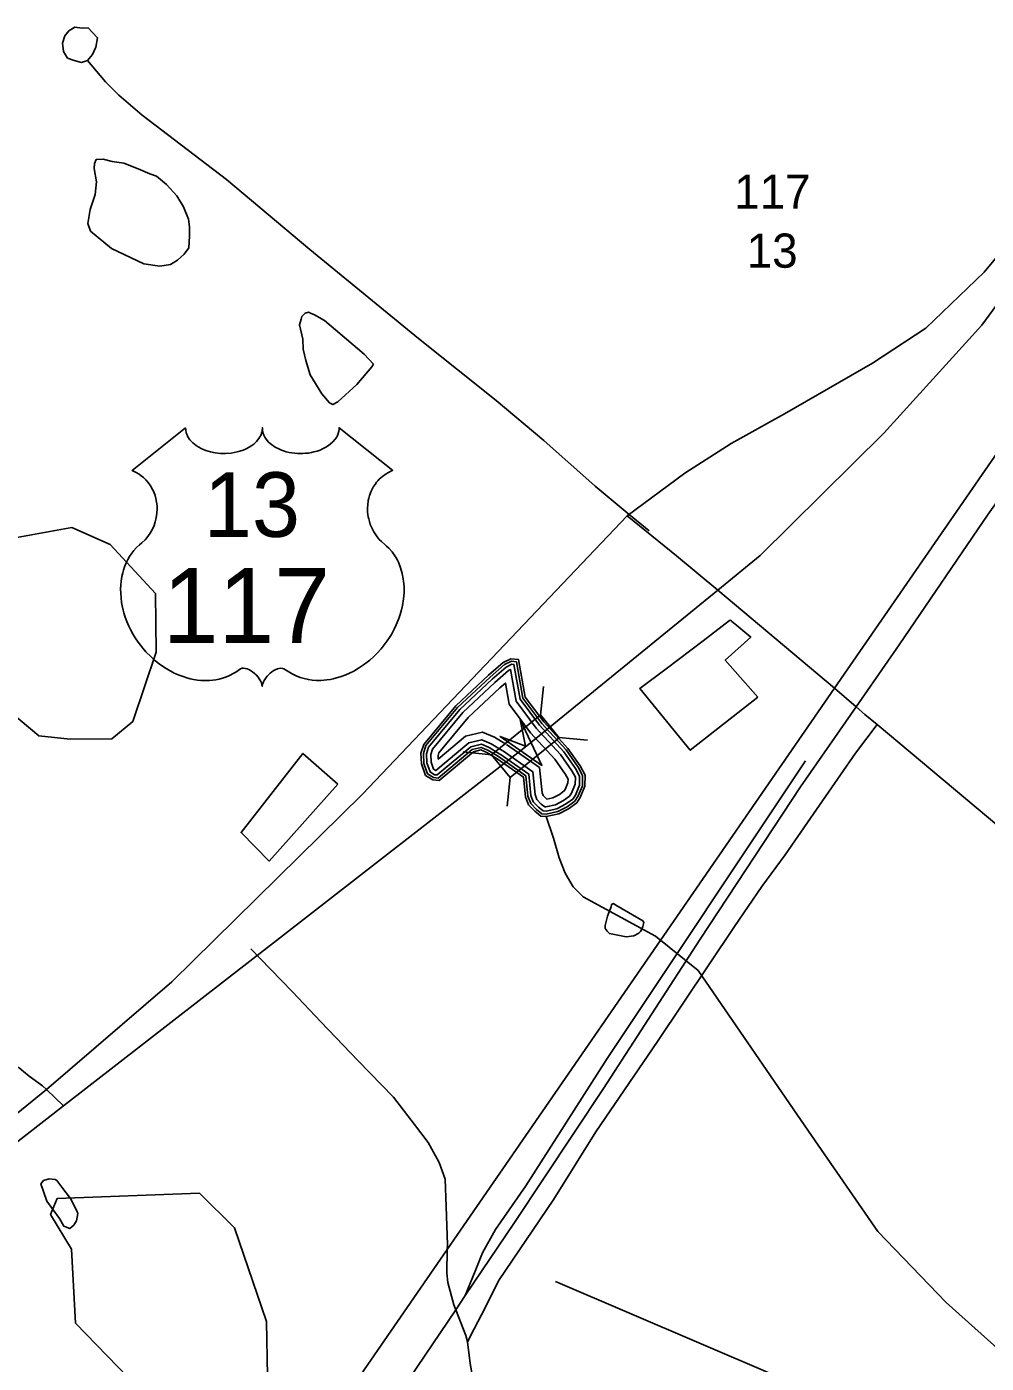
# Model space of a CAD drawing. Extents: x 2260773 to 2342389, y 552869 to 618546.
# Drawn here: x 2291724 to 2294025, y 582357 to 585563 of the extents above; entities that cross this region are included whole.
import ezdxf

# ---------------------------------------------------------------- set-up
doc = ezdxf.new("R2010")
doc.units = 0
for name, color, linetype in [('Exist Boundary Political City Limit New', 7, 'Continuous'), ('Exist Boundary Political Urban Extension UEB', 7, 'Continuous'), ('Exist Hydrographic Buffer Line', 7, 'Continuous'), ('Exist Hydrographic Creek Single Shore', 7, 'Continuous'), ('Exist Hydrographic Lake Shore', 7, 'Continuous'), ('Exist Hydrographic Misc Water Feature', 7, 'Continuous'), ('Exist Hydrographic Pond Under 1500 Sq Ft', 7, 'Continuous'), ('Exist Railroad Mainline', 7, 'Continuous'), ('Exist Railroad Siding', 7, 'Continuous'), ('Exist Road Non-System Type 51', 7, 'Continuous'), ('Exist Road Primary NC Attributed', 7, 'Continuous'), ('Exist Road Primary US Divided Attributed', 7, 'Continuous'), ('Exist Road Primary US Label', 7, 'Continuous'), ('Exist Road Primary US Shield CELL', 7, 'Continuous'), ('Exist Road Primary US Shield Number Label', 7, 'Continuous'), ('Exist Road Primary US Structure Standard Bridge CELL', 7, 'Continuous'), ('Exist Road Secondary Structure Standard Bridge Attributed CELL', 7, 'Continuous'), ('Exist Road Secondary Type 51 Attributed', 7, 'Continuous'), ('Map Preparation Boundary City Limit Buffer Line', 7, 'Continuous')]:
    doc.layers.add(name, color=color, linetype=linetype)

msp = doc.modelspace()

# ---------------------------------------------------------------- linework, layer by layer
at = {"layer": 'Exist Boundary Political City Limit New'}
for points in [[(2293477, 583954.9), (2293315, 583827.4), (2293194.2, 583975), (2293257.2, 584022.2), (2293346, 584089.7), (2293409, 584138.1), (2293412.2, 584139.2), (2293415, 584135.9), (2293422.2, 584130.7), (2293460.2, 584098.9), (2293399.2, 584043.4), (2293477, 583954.9)], [(2292470.2, 583745.9), (2292305.5, 583561.4), (2292238, 583629.7), (2292386.2, 583819.7), (2292470.2, 583745.9)]]:
    msp.add_lwpolyline(points, dxfattribs=at)
at = {"layer": 'Exist Boundary Political Urban Extension UEB'}
for p, q in [((2294180.7, 584728.6), (2293661.2, 583975.8)), ((2293661.2, 583975.8), (2292732.5, 582629.8))]:
    msp.add_line(p, q, dxfattribs=at)
msp.add_lwpolyline([(2292732.5, 582629.8), (2290914.9, 579995.5), (2290619.8, 580336), (2290491.9, 580699.3)], dxfattribs=at)
at = {"layer": 'Exist Hydrographic Buffer Line'}
for points in [[(2292855.1, 583812.1), (2292829.9, 583827.3), (2292813.6, 583834.1), (2292792.4, 583829), (2292710.7, 583760.6), (2292699.4, 583761.7), (2292685.1, 583770.7), (2292676.4, 583795.5), (2292675.2, 583819.7), (2292681.3, 583838.4), (2292756.9, 583930), (2292835.2, 584002.8), (2292869.8, 584032.9), (2292886.1, 584040.8), (2292898.2, 584039.7), (2292913.9, 583952.4), (2292959, 583891.5), (2293017.3, 583827.9), (2293046.1, 583787), (2293057.1, 583766.4), (2293056.5, 583742), (2293045.9, 583716.4), (2293038.6, 583705.2), (2293020, 583691.6), (2292997.9, 583680), (2292969.6, 583673.9), (2292959.3, 583674.9), (2292946.1, 583685.4), (2292932.4, 583699.8), (2292925.9, 583717.1), (2292920.8, 583766.1), (2292855.2, 583812)], [(2292858.7, 583818.1), (2292833.1, 583833.6), (2292814.2, 583841.6), (2292789.1, 583835.6), (2292708.4, 583767.9), (2292701.7, 583768.6), (2292691, 583775.4), (2292683.4, 583796.9), (2292682.3, 583818.8), (2292687.6, 583834.9), (2292762.1, 583925.1), (2292840, 583997.5), (2292873.7, 584026.9), (2292887.4, 584033.5), (2292892.2, 584033.1), (2292907.2, 583949.5), (2292953.6, 583887), (2293011.8, 583823.4), (2293040, 583783.3), (2293049.9, 583764.7), (2293049.4, 583743.5), (2293039.6, 583719.8), (2293033.4, 583710.2), (2293016.3, 583697.7), (2292995.5, 583686.7), (2292969.2, 583681), (2292962.1, 583681.7), (2292951, 583690.6), (2292938.6, 583703.7), (2292932.9, 583718.8), (2292927.6, 583770.1), (2292859.1, 583817.9)], [(2292864, 583826.8), (2292837.7, 583842.7), (2292815.1, 583852.2), (2292784.4, 583844.9), (2292705.2, 583778.5), (2292705.1, 583778.5), (2292699.4, 583782.1), (2292693.5, 583798.9), (2292692.6, 583817.4), (2292696.6, 583829.9), (2292769.5, 583918.1), (2292846.8, 583990), (2292879.3, 584018.4), (2292884.1, 584020.7), (2292897.7, 583945.3), (2292945.7, 583880.5), (2293003.9, 583817.1), (2293031.4, 583777.9), (2293039.7, 583762.3), (2293039.3, 583745.7), (2293030.6, 583724.5), (2293025.9, 583717.2), (2293010.9, 583706.3), (2292992, 583696.3), (2292968.6, 583691.3), (2292966.1, 583691.5), (2292957.8, 583698.1), (2292947.3, 583709.2), (2292942.8, 583721.1), (2292937.2, 583775.8), (2292864.6, 583826.4)], [(2292873.1, 583841.9), (2292845.8, 583858.5), (2292816.6, 583870.7), (2292776.2, 583861.1), (2292710.8, 583806.2), (2292710.4, 583815), (2292712.4, 583821.3), (2292782.4, 583906), (2292858.6, 583976.8), (2292872, 583988.5), (2292881, 583938.1), (2292932.1, 583869.3), (2292990.1, 583806), (2293016.3, 583768.7), (2293022, 583758.1), (2293021.8, 583749.4), (2293014.9, 583732.7), (2293012.8, 583729.6), (2293001.5, 583721.3), (2292985.9, 583713.1), (2292971.3, 583710), (2292969.8, 583711.2), (2292962.6, 583718.7), (2292960.2, 583725.2), (2292953.9, 583785.6), (2292874.3, 583841.2)]]:
    msp.add_lwpolyline(points, dxfattribs=at)
at = {"layer": 'Exist Hydrographic Creek Single Shore'}
msp.add_lwpolyline([(2292969.9, 583667.9), (2292987.1, 583615.9), (2293001.1, 583569.4), (2293015.1, 583532.6), (2293034.4, 583499.3), (2293058.5, 583475.8), (2293231.8, 583381.5), (2293333.8, 583298.8), (2293598.6, 582913), (2293764.8, 582672.6), (2293929.2, 582502.7), (2294211.5, 582249.8), (2294530.6, 581980.7), (2294822.8, 581672.8), (2294898, 581600.6)], dxfattribs=at)
at = {"layer": 'Exist Hydrographic Lake Shore'}
for points in [[(2292852, 583807), (2292827.2, 583822), (2292813.1, 583827.9), (2292795.1, 583823.6), (2292712.6, 583754.5), (2292697.4, 583756), (2292680.3, 583766.8), (2292670.5, 583794.3), (2292669.2, 583820.5), (2292676, 583841.3), (2292752.6, 583934), (2292831.3, 584007.2), (2292866.5, 584037.9), (2292885, 584046.8), (2292903.2, 584045.2), (2292919.5, 583954.8), (2292963.6, 583895.3), (2293021.9, 583831.6), (2293051.1, 583790.1), (2293063, 583767.8), (2293062.4, 583740.8), (2293051.1, 583713.7), (2293043, 583701.1), (2293023.2, 583686.6), (2293000, 583674.4), (2292969.9, 583667.9)], [(2292969.9, 583667.9), (2292957, 583669.2), (2292942.1, 583681), (2292927.3, 583696.6), (2292920.1, 583715.7), (2292915.2, 583762.8), (2292852, 583807)]]:
    msp.add_lwpolyline(points, dxfattribs=at)
at = {"layer": 'Exist Hydrographic Misc Water Feature'}
for points in [[(2291876.2, 585124.8), (2291870.4, 585090.8), (2291876.4, 585072.9), (2291926.8, 585031.2), (2292004.7, 584993.9), (2292042.9, 584988.6), (2292068.7, 584992.8), (2292084.9, 585002.9), (2292100.9, 585017.1), (2292112.4, 585032.9), (2292114.4, 585060.9), (2292114.2, 585082.9), (2292111.8, 585101), (2292099.9, 585130.9), (2292083.3, 585156.9), (2292059.1, 585184.5), (2292035.1, 585204.3), (2292019.1, 585209.9), (2291990.8, 585221.9), (2291956.5, 585235.6), (2291928.7, 585239.4), (2291906.7, 585245.1), (2291890.5, 585244.7), (2291886.6, 585234.7), (2291885.2, 585222.8), (2291891.3, 585191.1), (2291887.6, 585160.8), (2291876.2, 585124.8)], [(2292392.9, 584761.9), (2292403.3, 584727.9), (2292431.4, 584682.3), (2292449.9, 584660.4), (2292457.7, 584656.4), (2292469.8, 584662.7), (2292515.1, 584704.9), (2292551.2, 584747.4), (2292555.1, 584753.3), (2292532.7, 584777.3), (2292437.8, 584858.1), (2292413.8, 584871.9), (2292404.2, 584875.7), (2292399.9, 584878.1), (2292391.9, 584876), (2292383.7, 584867.5), (2292381.8, 584861.7), (2292378.1, 584847.7), (2292386.1, 584813.6), (2292386.7, 584789.6), (2292392.9, 584761.9)], [(2293121, 583439.3), (2293116.7, 583429.4), (2293111.4, 583407.1), (2293111.4, 583399.4), (2293115.5, 583393.5), (2293121.2, 583387.4), (2293161.6, 583379.6), (2293179.5, 583381.8), (2293191.6, 583388.1), (2293195.5, 583392), (2293199.2, 583398.3), (2293201.4, 583404.1), (2293203.5, 583414.3), (2293201.2, 583418.3), (2293167, 583437.7), (2293136.8, 583455.6), (2293130.7, 583459.4), (2293126.6, 583457.5), (2293125.1, 583451.3), (2293121, 583439.3)], [(2291772, 582745.1), (2291802.5, 582703.6), (2291812.6, 582685.4), (2291816.5, 582683.6), (2291826.9, 582679.6), (2291836.4, 582687.9), (2291842.7, 582697.9), (2291846.6, 582716), (2291844.2, 582722), (2291828.4, 582751.6), (2291807.9, 582779.4), (2291795.6, 582795.4), (2291791.7, 582797.2), (2291777.5, 582799.3), (2291763.8, 582795), (2291757.6, 582786.9), (2291763.6, 582769), (2291772, 582745.1)], [(2292991.6, 582552.8), (2293513.1, 582329.9), (2293992.5, 582136.5)]]:
    msp.add_lwpolyline(points, dxfattribs=at)
at = {"layer": 'Exist Hydrographic Pond Under 1500 Sq Ft'}
for points in [[(2291828, 583853.4), (2291927.8, 583854.6), (2291977.9, 583896.3), (2292033.8, 584062.4), (2292032.8, 584203.5), (2291923.9, 584320.5), (2291831.9, 584361.6), (2291540.9, 584308.5), (2291482.9, 584234.3), (2291467.9, 584100.1), (2291752.9, 583861.5), (2291828, 583853.4)], [(2292102.9, 582099.9), (2292186, 582114.6), (2292300.8, 582325.4), (2292299, 582456.6), (2292221.9, 582681.2), (2292137.8, 582764.9), (2291796.8, 582752.1), (2291780.8, 582713.1), (2291830.8, 582630.1), (2291840.9, 582452.8), (2291966.8, 582322.3), (2292010.9, 582154.2), (2292102.9, 582099.9)]]:
    msp.add_lwpolyline(points, dxfattribs=at)
at = {"layer": 'Exist Railroad Mainline'}
for points in [[(2294193.2, 584621.1), (2294029.4, 584393.7), (2293816.4, 584079.9), (2293713.1, 583931.4)], [(2293713.1, 583931.4), (2293579.8, 583739.8), (2293339.3, 583373.8), (2293107, 583015.9), (2292893.9, 582694.1), (2292775.6, 582519)], [(2292775.6, 582519), (2292752.6, 582485), (2291559.4, 580720.4), (2291033.1, 579934), (2290104.4, 578539.8)]]:
    msp.add_lwpolyline(points, dxfattribs=at)
at = {"layer": 'Exist Railroad Siding'}
msp.add_lwpolyline([(2292775.6, 582519), (2292799.2, 582577.3), (2292816.7, 582621.3), (2292848.2, 582677.6), (2292921.1, 582782.3), (2293116.2, 583087.8), (2293591.3, 583802)], dxfattribs=at)
at = {"layer": 'Exist Road Non-System Type 51'}
msp.add_line((2292261.1, 583350.5), (2292308.3, 583301.9), dxfattribs=at)
for points in [[(2291869.6, 585482), (2291855.4, 585477.2), (2291837.6, 585481.7), (2291821.5, 585487.6), (2291811.5, 585503.4), (2291809.3, 585523.4), (2291815, 585541.5), (2291824.9, 585553.5), (2291838.8, 585561.6), (2291857, 585559.8), (2291871, 585560), (2291881, 585550), (2291893.1, 585536.1), (2291889.3, 585514.2), (2291881.5, 585496), (2291869.6, 585482)], [(2291869.6, 585482), (2291912.2, 585431), (2291944.4, 585398.8), (2292000.4, 585350.8), (2292202.7, 585196.3), (2292402.4, 585028.5), (2292663.3, 584815.4), (2292849.7, 584666.2), (2292964.2, 584570.3), (2293087.5, 584461.1), (2293168.4, 584392.6), (2293216.4, 584353.2)], [(2293763.4, 583888.8), (2293711.7, 583820.1), (2293603.3, 583664), (2293542.7, 583576.2), (2293487.2, 583500.1), (2293421.4, 583404.6), (2293237, 583128.4), (2293088.7, 582911.6), (2292988.1, 582750.3), (2292855.2, 582554.1), (2292823, 582489.6), (2292797.2, 582439.3), (2292781.2, 582407.6)], [(2292308.3, 583301.9), (2292361.5, 583247.3), (2292429.1, 583175.4), (2292518.5, 583082.3), (2292603.3, 582995.1), (2292654, 582929.7), (2292686.3, 582886), (2292712.7, 582838.3), (2292727.1, 582798.4), (2292729.8, 582732.4), (2292732.7, 582640.6), (2292732.5, 582629.8)], [(2292732.5, 582629.8), (2292731.3, 582572.6), (2292733.5, 582550.6), (2292748, 582496.7), (2292752.6, 582485)], [(2292752.6, 582485), (2292776.7, 582423), (2292781.2, 582407.6)], [(2292781.2, 582407.6), (2292786.9, 582356), (2292801.1, 582279.9), (2292820.4, 582174.1), (2292837.2, 582114.7), (2292841, 582072.1), (2292832, 582001.1), (2292815.2, 581937.9), (2292783, 581851.4), (2292753.3, 581753.4), (2292695.7, 581676.7), (2292691.8, 581656.6), (2292692.2, 581622.8), (2292698.4, 581596.7)]]:
    msp.add_lwpolyline(points, dxfattribs=at)
at = {"layer": 'Exist Road Primary NC Attributed'}
for points in [[(2293163.5, 584389.7), (2293282.5, 584293.4), (2293381.4, 584211.6)], [(2293713.1, 583931.4), (2293661.2, 583975.8), (2293381.4, 584211.6)], [(2295109.1, 582760.6), (2293763.4, 583888.8), (2293734.2, 583913.3), (2293713.1, 583931.4)]]:
    msp.add_lwpolyline(points, dxfattribs=at)
at = {"layer": 'Exist Road Primary US Divided Attributed'}
for points in [[(2293381.4, 584211.6), (2293482.8, 584294.2), (2293779.3, 584588.3), (2294014.7, 584847), (2294200.8, 585101), (2294323.9, 585298.5), (2294430.2, 585497.6), (2294541.5, 585703.5), (2294617.4, 585841.9), (2294662.9, 585960), (2294708.5, 586122.1), (2294750.7, 586322.9), (2294777.6, 586474.8), (2294810.6, 586721.2), (2294836, 586900.3), (2294945.7, 587543.4), (2294985.3, 587782.5), (2294998.4, 587857.7), (2295008.7, 587936.6)], [(2294479.1, 585749.1), (2294367.8, 585514.5), (2294273.3, 585335.6), (2294135, 585119.6), (2294086.1, 585053.7), (2294020.3, 584974.4), (2293879.9, 584839.9), (2293752.4, 584756.1), (2293541.3, 584634.2), (2293413.4, 584563), (2293301.8, 584492.2), (2293163.5, 584389.7)], [(2293163.5, 584389.7), (2292528.8, 583721.5), (2292072.1, 583271.5), (2291770.7, 583013.2)], [(2292922.8, 583837.7), (2293381.4, 584211.6)], [(2291811.5, 582974.5), (2292266.1, 583327.2), (2292301.5, 583354.2), (2292922.8, 583837.7)], [(2291770.7, 583013.2), (2291568.4, 582849.7), (2291004.4, 582414.1)], [(2291041.5, 582373.6), (2291811.5, 582974.5)]]:
    msp.add_lwpolyline(points, dxfattribs=at)
at = {"layer": 'Exist Road Primary US Shield CELL'}
msp.add_lwpolyline([(2292104.8, 584600.4), (2292105.1, 584595.1), (2292106.4, 584588.8), (2292107.4, 584585.5), (2292110.3, 584579.3), (2292115.2, 584571.9), (2292122, 584564.7), (2292129.7, 584558.4), (2292134.8, 584555.1), (2292143.6, 584550.3), (2292153.5, 584546.2), (2292164.6, 584543), (2292175.9, 584540.7), (2292188.3, 584539.3), (2292200.6, 584539.1), (2292213.8, 584540.1), (2292228.3, 584542.9), (2292235.1, 584544.6), (2292242.6, 584547.2), (2292249.6, 584550.1), (2292257.3, 584554.2), (2292263.4, 584558.2), (2292268.3, 584561.7), (2292275.1, 584568.2), (2292280.5, 584575), (2292282.8, 584578.8), (2292284.8, 584582.4), (2292287.5, 584590.2), (2292288.2, 584593.6), (2292288.8, 584600.7), (2292289.2, 584594.7), (2292289.8, 584591), (2292290.8, 584587.4), (2292292.3, 584583.5), (2292295.1, 584578), (2292298.1, 584573.4), (2292303.8, 584566.7), (2292307.4, 584563.3), (2292310.7, 584560.7), (2292319.4, 584554.7), (2292329.6, 584549.5), (2292334.6, 584547.3), (2292339.8, 584545.5), (2292346.3, 584543.5), (2292353.1, 584541.9), (2292359.8, 584540.8), (2292366.6, 584539.8), (2292373.6, 584539.3), (2292379.3, 584539.1), (2292386.3, 584539.2), (2292392.7, 584539.6), (2292399.3, 584540.3), (2292406.6, 584541.5), (2292412.5, 584542.8), (2292420.2, 584544.9), (2292427.2, 584547.4), (2292433.4, 584550), (2292441.3, 584554.2), (2292447.8, 584558.2), (2292452.5, 584562), (2292458.1, 584567.2), (2292463.4, 584573.4), (2292466.6, 584577.9), (2292468.8, 584582.5), (2292470.8, 584587.4), (2292472.1, 584592.5), (2292472.7, 584597), (2292472.8, 584600.8), (2292601.4, 584498.4), (2292598.4, 584497.2), (2292591.4, 584493.8), (2292585.8, 584490.5), (2292577, 584484.3), (2292573.2, 584480.9), (2292569.4, 584477.3), (2292565.9, 584473.5), (2292562.8, 584470), (2292559.1, 584464.8), (2292555.8, 584459.6), (2292552.5, 584453.9), (2292550.1, 584449), (2292546.2, 584438.6), (2292544.3, 584432.1), (2292543, 584426.6), (2292541.5, 584415.1), (2292541.1, 584409.6), (2292541.1, 584404.2), (2292541.4, 584398.5), (2292542, 584393.1), (2292543, 584387.4), (2292543.9, 584382.3), (2292545.5, 584376.2), (2292547.7, 584369), (2292550.6, 584362.1), (2292556.4, 584351), (2292564, 584339.6), (2292569.4, 584333.2), (2292574.7, 584327.7), (2292582.6, 584321), (2292586.9, 584317.2), (2292591.9, 584312.3), (2292599.9, 584302.9), (2292603.2, 584298.5), (2292606.5, 584293.6), (2292609.5, 584288.5), (2292612.6, 584283), (2292615, 584278.2), (2292619.5, 584267.2), (2292622.8, 584256.5), (2292624.3, 584250.9), (2292626.7, 584238.3), (2292627.6, 584232), (2292628.6, 584219.7), (2292628.7, 584204.8), (2292627.5, 584190.7), (2292624.9, 584174.2), (2292622.7, 584164.3), (2292619.3, 584152.9), (2292616, 584142.9), (2292610.1, 584128.2), (2292604.9, 584117.6), (2292598.2, 584105.1), (2292593.5, 584097.6), (2292588.1, 584089.6), (2292581.4, 584080.3), (2292573.5, 584070.4), (2292564, 584060), (2292556.3, 584052.3), (2292546.3, 584043.4), (2292540.2, 584038.3), (2292531.6, 584031.8), (2292519.7, 584023.9), (2292508, 584017.1), (2292498.1, 584012.1), (2292489.3, 584008.3), (2292477.9, 584003.9), (2292458.9, 583998.7), (2292452, 583997.2), (2292443.8, 583996), (2292436.1, 583995.3), (2292428.7, 583994.8), (2292418.6, 583994.8), (2292408.7, 583995.6), (2292399.3, 583996.9), (2292389.5, 583999), (2292379.2, 584002), (2292369.9, 584005.7), (2292360.5, 584010.3), (2292344.6, 584020.3), (2292340, 584022.8), (2292337.4, 584023.5), (2292331.3, 584023.8), (2292325.5, 584022.5), (2292319.6, 584020.2), (2292316, 584018.3), (2292311.2, 584015.2), (2292307.6, 584012.3), (2292303.2, 584008.1), (2292300.2, 584004.6), (2292297.8, 584001.9), (2292293.4, 583994.8), (2292291.8, 583991.5), (2292290.1, 583987.1), (2292288.6, 583980.8), (2292286.6, 583988.8), (2292284.2, 583994.1), (2292281.5, 583998.7), (2292278.7, 584002.7), (2292274.2, 584007.9), (2292270.2, 584011.7), (2292265.3, 584015.7), (2292260.1, 584018.8), (2292256, 584020.9), (2292252.2, 584022.4), (2292247.6, 584023.5), (2292243.8, 584023.8), (2292240.7, 584023.8), (2292236.4, 584022.8), (2292230.6, 584018.6), (2292225, 584014.8), (2292219, 584011.1), (2292211.9, 584007.3), (2292206.7, 584004.8), (2292200.4, 584002.4), (2292193.1, 584000), (2292185.2, 583997.9), (2292177.1, 583996.3), (2292170, 583995.2), (2292162.3, 583994.5), (2292155.4, 583994.3), (2292148.2, 583994.3), (2292141.4, 583994.9), (2292133.6, 583995.6), (2292123.9, 583997), (2292115.8, 583998.8), (2292107.3, 584001.1), (2292098.6, 584003.8), (2292089.3, 584007.4), (2292077.6, 584012.5), (2292069.4, 584016.7), (2292056.6, 584024.1), (2292041.6, 584034.5), (2292030.2, 584043.7), (2292021.9, 584051.2), (2292009.7, 584063.6), (2292002.5, 584071.8), (2291991.2, 584086.4), (2291984, 584096.9), (2291979.3, 584104.7), (2291972.5, 584117.1), (2291968.7, 584125), (2291963.9, 584136.4), (2291960, 584146.8), (2291956.8, 584156.7), (2291955.1, 584163), (2291952.7, 584174), (2291951.2, 584181.8), (2291949.8, 584192.5), (2291949, 584203.8), (2291948.8, 584214.3), (2291949.1, 584222.9), (2291950.1, 584233), (2291951.8, 584243.7), (2291953.8, 584252.9), (2291955.7, 584259.5), (2291958.4, 584267.6), (2291962, 584276.5), (2291966.3, 584285), (2291970.4, 584292.1), (2291975.5, 584299.7), (2291980.5, 584306.1), (2291987, 584313.3), (2291993.9, 584319.8), (2292000.1, 584324.9), (2292007.6, 584332.2), (2292011.5, 584336.6), (2292016.1, 584342.7), (2292019.8, 584348.4), (2292022.8, 584353.5), (2292026.7, 584361.1), (2292029.1, 584366.7), (2292032, 584375.3), (2292033.5, 584381.4), (2292035, 584389.3), (2292036, 584396.6), (2292036.4, 584405.8), (2292036.2, 584413.4), (2292035.2, 584422.3), (2292033.5, 584430.8), (2292031.5, 584438.3), (2292028.3, 584446.8), (2292025.4, 584453), (2292020.5, 584461.4), (2292015, 584469.3), (2292009.3, 584475.6), (2292003.6, 584481.3), (2291998.2, 584485.6), (2291993, 584489.3), (2291986.4, 584493.3), (2291980.1, 584496.4), (2291976.2, 584498)], close=True, dxfattribs=at)
at = {"layer": 'Exist Road Primary US Structure Standard Bridge CELL'}
for p, q in [((2292956.3, 583911.6), (2292963.4, 583980.3)), ((2292999.8, 583858.1), (2293068.4, 583851)), ((2292770.2, 583823.7), (2292838.8, 583816.6)), ((2292876.2, 583693.2), (2292883.3, 583761.8))]:
    msp.add_line(p, q, dxfattribs=at)
msp.add_lwpolyline([(2292838.8, 583816.6), (2292956.1, 583911.9), (2293000.6, 583857.1), (2292883.3, 583761.8)], close=True, dxfattribs=at)
at = {"layer": 'Exist Road Secondary Structure Standard Bridge Attributed CELL'}
msp.add_lwpolyline([(2292907.4, 583901.2), (2292959.3, 583790.8), (2292859.2, 583860.5), (2292920, 583837.4)], close=True, dxfattribs=at)
at = {"layer": 'Exist Road Secondary Type 51 Attributed'}
for points in [[(2291770.7, 583013.2), (2291761.6, 583021.8), (2291729.5, 583045.5), (2291716.3, 583056.4), (2291705.9, 583065), (2291686.4, 583073.4), (2291666.8, 583074.8), (2291503.1, 583017.5)], [(2291811.5, 582974.5), (2291770.7, 583013.2)]]:
    msp.add_lwpolyline(points, dxfattribs=at)
at = {"layer": 'Map Preparation Boundary City Limit Buffer Line'}
for points in [[(2293477, 583954.9), (2293315, 583827.4), (2293194.2, 583975), (2293257.2, 584022.2), (2293346, 584089.7), (2293409, 584138.1), (2293412.2, 584139.2), (2293415, 584135.9), (2293422.2, 584130.7), (2293460.2, 584098.9), (2293399.2, 584043.4), (2293477, 583954.9)], [(2292470.2, 583745.9), (2292305.5, 583561.4), (2292238, 583629.7), (2292386.2, 583819.7), (2292470.2, 583745.9)]]:
    msp.add_lwpolyline(points, dxfattribs=at)

# ---------------------------------------------------------------- texts
at = {"layer": 'Exist Road Primary US Label'}
for s, p in [('117', (2293420.8, 585126.4)), ('13', (2293450.7, 584984.8))]:
    msp.add_text(s, height=82.02, dxfattribs=at).set_placement(p)
at = {"layer": 'Exist Road Primary US Shield Number Label'}
for s, height, p in [('13', 155, (2292148.6, 584339.1)), ('117', 180, (2292049.6, 584084.2))]:
    msp.add_text(s, height=height, dxfattribs=at).set_placement(p)

doc.saveas('drawing.dxf')
